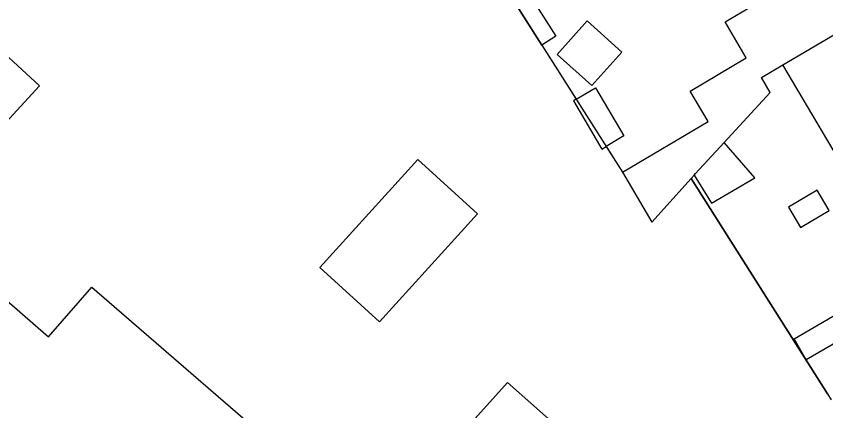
# Model space of a CAD drawing. Extents: x 161771 to 163125, y 382479 to 383177.
# Drawn here: x 162145.8 to 162219.9, y 382703.5 to 382739.5 of the extents above; entities that cross this region are included whole.
import ezdxf

# ---------------------------------------------------------------- set-up
doc = ezdxf.new("R2010")
doc.units = 0
for name, color, linetype in [('IMGEO_Muur', 7, 'Continuous'), ('IMGEO_Pand', 7, 'Continuous'), ('IMGEO_Parkeervlak_open', 7, 'Continuous'), ('IMGEO_Voetpad_open', 7, 'Continuous')]:
    doc.layers.add(name, color=color, linetype=linetype)

msp = doc.modelspace()

# ---------------------------------------------------------------- linework, layer by layer
at = {"layer": 'IMGEO_Muur'}
for points in [[(162183.21, 382744.715), (162187.55, 382746.971), (162201.314, 382725.281)], [(162220.078, 382705.001), (162207.6, 382724.717)]]:
    msp.add_lwpolyline(points, dxfattribs=at)
at = {"layer": 'IMGEO_Pand'}
for points in [[(162201.314, 382725.281), (162209.151, 382729.906), (162207.502, 382732.7), (162212.639, 382735.732), (162210.69, 382739.035), (162215.899, 382742.108), (162213.53, 382746.123)], [(162201.251, 382736.271), (162198.506, 382733.195), (162195.325, 382736.034), (162198.07, 382739.11), (162201.251, 382736.271)], [(162215.993, 382735.097), (162222.921, 382739.185)], [(162210.62, 382728.009), (162214.823, 382732.575), (162214.014, 382733.946), (162215.993, 382735.097)], [(162228.363, 382729.876), (162224.043, 382727.359), (162221.458, 382725.833), (162215.993, 382735.097)], [(162197.078, 382731.956), (162198.83, 382732.989), (162201.425, 382728.59), (162199.817, 382727.641)], [(162197.078, 382731.956), (162196.813, 382731.799), (162199.409, 382727.4), (162199.817, 382727.641)], [(162207.859, 382725.006), (162207.999, 382725.162), (162210.62, 382728.009)], [(162207.859, 382725.006), (162209.441, 382722.434), (162213.407, 382724.773), (162210.62, 382728.009)], [(162179.078, 382711.588), (162173.62, 382716.549), (162182.597, 382726.426), (162188.055, 382721.465), (162179.078, 382711.588)], [(162201.314, 382725.281), (162204.008, 382720.716), (162207.6, 382724.717)], [(162207.6, 382724.717), (162207.859, 382725.006)], [(162216.501, 382722.076), (162217.596, 382720.219), (162220.216, 382721.764), (162219.12, 382723.621), (162216.501, 382722.076)], [(162131.52, 382700.111), (162142.065, 382716.037), (162148.795, 382710.213), (162152.742, 382714.774), (162170.21, 382699.659), (162167.606, 382696.65)], [(162236.924, 382715.197), (162232.604, 382712.681), (162227.388, 382709.643), (162225.706, 382712.53), (162223.113, 382711.021), (162218.126, 382708.119), (162217.014, 382710.028), (162222.001, 382712.932), (162221.964, 382712.996)], [(162164.832, 382678.395), (162165.639, 382678.074), (162190.797, 382706.034), (162209.762, 382689.239)]]:
    msp.add_lwpolyline(points, dxfattribs=at)
at = {"layer": 'IMGEO_Parkeervlak_open'}
for points in [[(162144.54, 382729.468), (162147.959, 382733.187), (162140.377, 382740.156), (162148.89, 382750), (162151.087, 382752.541), (162156.384, 382755.638), (162163.221, 382759.635), (162164.986, 382756.953)], [(162193.936, 382736.907), (162197.078, 382731.956)], [(162199.817, 382727.641), (162201.314, 382725.281)], [(162207.6, 382724.717), (162220.078, 382705.001), (162220.414, 382704.469)]]:
    msp.add_lwpolyline(points, dxfattribs=at)
at = {"layer": 'IMGEO_Voetpad_open'}
for points in [[(162179.128, 382754.587), (162183.743, 382746.682), (162188.079, 382748.937), (162195.203, 382737.711), (162193.936, 382736.907)], [(162193.936, 382736.907), (162187.55, 382746.971), (162183.21, 382744.715)]]:
    msp.add_lwpolyline(points, dxfattribs=at)

doc.saveas('drawing.dxf')
